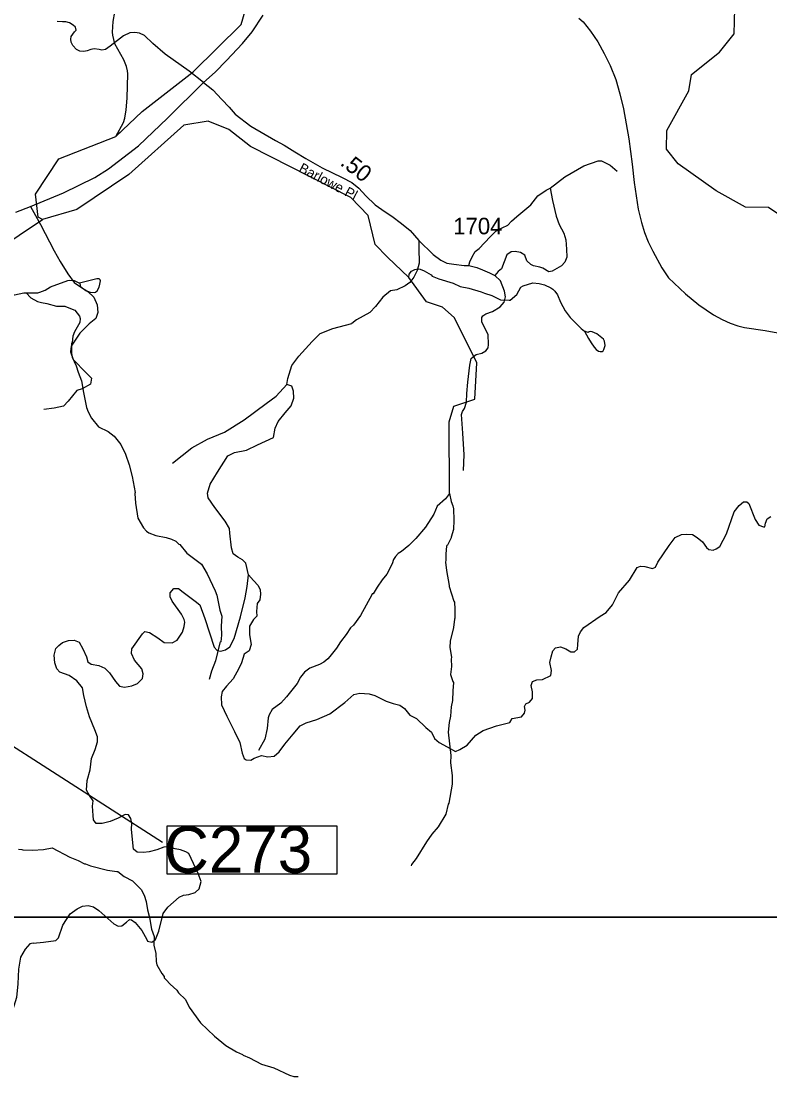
# Model space of a CAD drawing. Extents: x 1159738 to 1321356, y 736314 to 882035.
# Drawn here: x 1279907 to 1285565, y 809723 to 817778 of the extents above; entities that cross this region are included whole.
import ezdxf

# ---------------------------------------------------------------- set-up
doc = ezdxf.new("R2010")
doc.units = 0
for name, color, linetype in [('Exist Hydrographic Creek Single Shore', 7, 'Continuous'), ('Exist Hydrographic Misc Water Feature', 7, 'Continuous'), ('Exist Road Non-System Type 51', 7, 'Continuous'), ('Exist Road Primary NC Attributed', 7, 'Continuous'), ('Exist Road Secondary Mileage Hundredths English Label', 7, 'Continuous'), ('Exist Road Secondary Structure Culvert Number Label', 7, 'Continuous'), ('Exist Road Secondary Type 51 Attributed', 7, 'Continuous'), ('Exist Road Secondary Type 51 Label', 7, 'Continuous'), ('Exist Road Secondary Type 51 Number Label', 7, 'Continuous'), ('Map Preparation Inset Cut Line', 7, 'Continuous')]:
    doc.layers.add(name, color=color, linetype=linetype)

msp = doc.modelspace()

# ---------------------------------------------------------------- linework, layer by layer
at = {"layer": 'Exist Hydrographic Creek Single Shore'}
for points in [[(1280068, 816279.6), (1280035, 816296.7), (1280013.9, 816471), (1280190.1, 816739), (1280621.6, 816907.5), (1280821.6, 817097.1), (1281205.7, 817397.2), (1281568.8, 817755.3), (1281845, 818696), (1282145, 819005.1), (1282239.9, 819160.8), (1282296, 819382.9), (1282375.9, 819955.8), (1282492.9, 820278.4), (1282557.9, 820536.4), (1282563.9, 820818.6), (1282541.9, 820927.4), (1282686.9, 821374.2), (1282798.9, 821539.4)], [(1277725, 814583.4), (1277742.9, 814642.2), (1278066, 814885.2), (1278272.7, 815139.6), (1278390.4, 815342.6), (1278553.2, 815613.3), (1278613.3, 815663.5), (1278924, 815763.7), (1278999.1, 815816.4), (1279265.9, 815872.2), (1279711.9, 816043.8), (1280068, 816279.6)]]:
    msp.add_lwpolyline(points, dxfattribs=at)
at = {"layer": 'Exist Hydrographic Misc Water Feature'}
for points in [[(1285672.1, 816291.8), (1285557, 816369.6), (1285382, 816373.1), (1285160, 816495.8), (1284873, 816701.8), (1284784, 816811.9), (1284788, 816953), (1284954, 817251.6), (1284973, 817376), (1285186, 817545.7), (1285298, 817684.7), (1285301.9, 817874.9), (1285658, 818107.4)], [(1280653.8, 816939.1), (1280621.6, 816907.5), (1280680.9, 817013.9), (1280689.8, 817045.7), (1280699.7, 817109.4), (1280708.5, 817197.1), (1280712, 817381), (1280710.8, 817405.1), (1280701.8, 817437.4), (1280681.3, 817486), (1280615, 817608.1), (1280598.9, 817672.6), (1280597.6, 817696.7), (1280602, 817776.6), (1280614.7, 817848.6)], [(1284123, 817800.8), (1284155, 817774), (1284209.9, 817704.4), (1284265, 817622.7), (1284315, 817534.1), (1284359, 817443.6), (1284400.9, 817337.2), (1284433, 817230.1), (1284460, 817117.4), (1284500, 816889.1)], [(1283143.7, 814207.5), (1283141, 814750.6), (1283177, 814868), (1283337, 814920.6), (1283352, 815196), (1283233, 815434.8), (1283179.5, 815538.4), (1283092.7, 815617.4), (1282971, 815656.6), (1282836.1, 815840.2), (1282677, 815993.9), (1282582, 816091.2), (1282529, 816309), (1282399, 816446.1), (1281640.9, 816832.3), (1281477, 816960.4), (1281319.9, 817022.5), (1281136, 816993.4), (1280718.9, 816621), (1280328, 816356.4), (1280068, 816279.6)], [(1284500, 816889.1), (1284526, 816698.7), (1284540, 816559), (1284571.9, 816358.4), (1284595, 816256.8), (1284618, 816180.9), (1284646, 816110.6), (1284681, 816039.4), (1284749, 815914.9), (1284800, 815838), (1284929, 815718.5), (1285029, 815634.2), (1285141, 815560.3), (1285205, 815525), (1285267, 815496.1), (1285324, 815475.3), (1285374, 815464.4), (1285530.1, 815440), (1286050.1, 815346.1)], [(1282836.1, 815840.2), (1282838.8, 815866.1), (1282857.6, 815889.5), (1282882, 815902.8), (1282906.1, 815906), (1282922.1, 815903.5), (1282953.8, 815892.5), (1283005, 815860.6), (1283012.5, 815852.6), (1283063.9, 815831), (1283171, 815799.7), (1283226.3, 815773.9), (1283289.9, 815759.9), (1283385.1, 815732.9), (1283408.8, 815722.2), (1283464.3, 815704.4), (1283531.3, 815672.3), (1283595.3, 815668.8), (1283603.3, 815670.1), (1283652.6, 815712.5), (1283684.3, 815767.6), (1283700.7, 815779.1), (1283775.3, 815800.7), (1283823.2, 815795.2), (1283863, 815785.9), (1283910.3, 815764.4), (1283926, 815754), (1283941.5, 815737.5), (1283960.7, 815710.9), (1283982.7, 815654.4), (1284018, 815589.1), (1284056.3, 815538.4), (1284139, 815455.2), (1284165.7, 815434.7)], [(1279943.9, 815724.2), (1280031.3, 815726.1), (1280047.4, 815729.6), (1280088, 815746.3), (1280126.7, 815771.1), (1280258.3, 815819), (1280274.3, 815820.5), (1280306.1, 815817.5), (1280346.8, 815799.5)], [(1280346.8, 815799.5), (1280351.4, 815788.1), (1280351.1, 815780.1), (1280356.8, 815771.9), (1280393.9, 815742.8), (1280427.5, 815729.7), (1280459.5, 815728.7), (1280467.6, 815730.4), (1280479.9, 815740), (1280494.8, 815767.6), (1280501.5, 815791.4), (1280506.2, 815815.2), (1280504.4, 815823.3), (1280496.7, 815831.5), (1280478.7, 815832.1), (1280346.8, 815799.5)], [(1278390.4, 815342.6), (1278618, 815396), (1278902.2, 815403.9), (1279102.7, 815449.9), (1279725.3, 815667.7), (1279854.7, 815709.6), (1279927.2, 815725.4), (1279943.9, 815724.2)], [(1279943.9, 815724.2), (1279978.1, 815687.8), (1280029.2, 815660.2), (1280061, 815651.2), (1280100.9, 815645.9), (1280172.2, 815625.7), (1280236.2, 815623.7), (1280303.1, 815598), (1280311.4, 815593.3), (1280346, 815548.2), (1280351.6, 815532), (1280348.5, 815500.1), (1280308.4, 815429.4), (1280297.4, 815397.7), (1280291.9, 815349.9), (1280287.7, 815342), (1280285.5, 815270.1), (1280292.5, 815237.8), (1280322.6, 815172.9), (1280336.8, 815124.7), (1280363.2, 815059.6), (1280376.4, 814971.1), (1280401, 814858.4), (1280412.1, 814826), (1280436.6, 814777.2), (1280490.6, 814711.6), (1280563.6, 814677.3), (1280609.6, 814640.6), (1280660.6, 814578.2), (1280694.4, 814505.1), (1280721.9, 814424.2), (1280745.3, 814335.5), (1280767.5, 814214.8), (1280765.4, 814208.8), (1280771.1, 814134.6), (1280787.7, 814022.1), (1280831.5, 813948.7), (1280852.7, 813924.1), (1280872.4, 813911.4), (1280923.8, 813889.8), (1281003.3, 813875.3), (1281043, 813864.1), (1281074.5, 813847.1), (1281097.9, 813824.3), (1281105.7, 813822.1), (1281159, 813757.6), (1281269.4, 813675), (1281313.2, 813601.6), (1281373.2, 813471.7), (1281384.2, 813439.3), (1281408.8, 813326.5), (1281422.6, 813280.1), (1281419.1, 813206.2), (1281421, 813138.1), (1281415.5, 813086.3), (1281409.4, 813084.5), (1281407.2, 813078.5), (1281375.1, 812943.5), (1281344.6, 812864.4), (1281328.7, 812800.9)], [(1284165.7, 815434.7), (1284196.7, 815379.4), (1284215.8, 815346.8), (1284238.7, 815314.1), (1284254.2, 815297.6), (1284269.9, 815285.1), (1284283.7, 815280.7), (1284299.7, 815282.2), (1284305.9, 815286), (1284312.2, 815295.8), (1284321.2, 815327.5), (1284316.1, 815359.7), (1284308.6, 815373.9), (1284297, 815386.3), (1284257.8, 815415.5), (1284224.3, 815430.6), (1284208.4, 815433), (1284200.3, 815431.3), (1284194.1, 815425.5), (1284165.7, 815434.7)], [(1283143.7, 814207.5), (1283115.3, 814167.1), (1283051.6, 814113.1), (1283025.6, 814051.9), (1282962.4, 813954.2), (1282890, 813868.1), (1282838.3, 813815.7), (1282780.9, 813769.5), (1282756.4, 813754.3), (1282735.8, 813732.9), (1282721, 813709.4), (1282712.1, 813677.7), (1282671.7, 813598.9), (1282634.4, 813556.1), (1282596.7, 813501.3), (1282567.2, 813450.2), (1282561, 813448.4), (1282556.9, 813442.5), (1282472, 813285.2), (1282417.8, 813212.8), (1282395.1, 813191.6), (1282362.8, 813142.5), (1282319.9, 813085.9), (1282290.1, 813039.1), (1282240.5, 812976.4), (1282225.9, 812958.8), (1282195.1, 812931.8), (1282162.6, 812914.8), (1282089.7, 812887.1), (1282048.8, 812858.3), (1282017.6, 812819.3), (1281992.2, 812772.1), (1281911, 812670.7), (1281869.6, 812623.9), (1281804.1, 812574), (1281780.8, 812534.7), (1281774.1, 812510.9), (1281765.6, 812431.2), (1281747.3, 812351.8), (1281700.6, 812265.2)], [(1283143.7, 814207.5), (1283156.7, 814147.8), (1283169.7, 814115.4), (1283174.9, 814091.2), (1283176.7, 814007.5), (1283174.2, 813935.2), (1283156.2, 813879.2), (1283156.3, 813871.8), (1283130.5, 813816.6), (1283124.5, 813814.8), (1283122.3, 813808.9), (1283116.6, 813753), (1283117.1, 813705), (1283114.6, 813689.1), (1283120.7, 813624.9), (1283143.2, 813512.2), (1283141, 813504.2), (1283176.7, 813394.6), (1283181.5, 813386.9), (1283184.7, 813334), (1283185.8, 813266.8), (1283181.6, 813258.9), (1283175.6, 813195.1), (1283148.5, 813091.9), (1283147, 813044), (1283158.8, 812971.6), (1283156.3, 812955.6), (1283158.6, 812899.6), (1283152.8, 812839.7), (1283169.7, 812785.8), (1283174.9, 812779), (1283169, 812715.2), (1283166.8, 812643.2), (1283157.3, 812595.6), (1283151.1, 812523.8), (1283141.7, 812476), (1283135.5, 812404.2), (1283154.1, 812227.6), (1283152.4, 812171.6), (1283165.5, 812075.2), (1283163.5, 812011.3), (1283139.1, 811868), (1283134.9, 811860.2), (1283116.6, 811784.7), (1283057.8, 811686.8), (1283011.9, 811632), (1282970.1, 811575.2), (1282892.2, 811447.7), (1282856.8, 811402.8), (1282854.5, 811392.8)], [(1279886.9, 811518), (1279910.9, 811517.2), (1279918.8, 811512.9), (1279990.8, 811510.7), (1280074.9, 811516.1), (1280139.4, 811530), (1280273.2, 811457.8), (1280336.6, 811433.8), (1280383.8, 811408.4), (1280391.8, 811408.1), (1280431.3, 811392.8), (1280558.5, 811360.8), (1280629.3, 811349.3), (1280638.1, 811350.3), (1280685.1, 811312.9), (1280748, 811278.9), (1280812.1, 811214.9), (1280836.8, 811172.1), (1280851.4, 811123.7), (1280861.4, 811059.3), (1280875.7, 811002.8), (1280891, 810914.3), (1280911.3, 810857.7), (1280909.3, 810793.8), (1280923.4, 810729.3), (1280927.6, 810669.2), (1280932.8, 810645), (1280968.9, 810579.9), (1280986.1, 810555.3), (1280987.8, 810547.3), (1281001.4, 810530.8), (1281032.3, 810497.8), (1281083, 810452.3), (1281096.4, 810433.9), (1281148.9, 810382.2), (1281175.2, 810325.3), (1281261.6, 810206.6), (1281368.5, 810105.3), (1281423.2, 810059.5), (1281454.4, 810034.5), (1281533, 809986.1), (1281578.6, 809966.5), (1281584.2, 809960.4), (1281631.6, 809940.5), (1281722.2, 809894.1), (1281817.5, 809865.1), (1281935.8, 809809.4), (1281967.6, 809800.4), (1281999.6, 809799.4)]]:
    msp.add_lwpolyline(points, dxfattribs=at)
at = {"layer": 'Exist Road Non-System Type 51'}
for points in [[(1281284.8, 817315.3), (1281175.1, 817402.3), (1280995.6, 817529.5), (1280900.9, 817609.3), (1280839, 817670.1), (1280801.6, 817688.8), (1280764.2, 817693.8), (1280728.1, 817691.3), (1280680.7, 817668.9), (1280578.5, 817590.3), (1280542.4, 817565.4), (1280515, 817560.4), (1280495, 817564.1), (1280458.9, 817569.1), (1280434, 817564.1), (1280405.3, 817555.4), (1280379.1, 817550.4), (1280350.5, 817552.9), (1280324.3, 817565.4), (1280296.9, 817595.3), (1280283.2, 817620.2), (1280280.7, 817642.7), (1280283.2, 817663.9), (1280309.3, 817697.6), (1280321.8, 817712.5), (1280315.6, 817733.7), (1280299.4, 817748.7), (1280271.9, 817766.2), (1280244.5, 817773.7), (1280218.3, 817774.9), (1280177.2, 817776.1)], [(1283906.8, 816516.3), (1284015.7, 816601.2), (1284159.5, 816685.1), (1284267.4, 816722.6), (1284292.8, 816722.6), (1284360.3, 816691.1), (1284412.7, 816644.7)], [(1283291.6, 815932.1), (1283297.3, 815958.9), (1283315.2, 815996.4), (1283339.2, 816036.9), (1283369.2, 816061.5), (1283453.1, 816149.3), (1283495, 816191.3), (1283541.5, 816216.8), (1283586.4, 816236.3), (1283613.4, 816267.8), (1283653.8, 816302.2), (1283758.5, 816390.3), (1283812.4, 816457.8), (1283875.3, 816501.3), (1283906.8, 816516.3)], [(1283906.8, 816516.3), (1283922.8, 816422.8), (1283949.8, 816305.8), (1283973.7, 816241.8), (1284009.7, 816177.3), (1284023.1, 816126.4), (1284029.1, 816054.4), (1284030.6, 815995.9), (1284017.2, 815958.5), (1283990.2, 815928.5), (1283921.3, 815889.5), (1283896, 815884.1), (1283851.1, 815911.1), (1283827.1, 815920.1), (1283779.2, 815929.1), (1283759.7, 815939.6), (1283728.2, 815968), (1283714.8, 816010), (1283681.8, 816031), (1283641.3, 816038.5), (1283609.9, 816035.5), (1283578.4, 816013), (1283558.9, 815960.5), (1283536.5, 815906.6), (1283512.5, 815885.6), (1283487.6, 815855.2)], [(1279977.3, 816377.2), (1280053.2, 816242.7), (1280154.3, 816043.5), (1280200.9, 815961.5), (1280258.7, 815870), (1280306.8, 815802.5), (1280355, 815772), (1280409.5, 815735), (1280456, 815692.3), (1280480.1, 815634.5), (1280486.5, 815576.7), (1280470.5, 815530.1), (1280419.1, 815491.5), (1280348.5, 815420.9), (1280284.3, 815321.3), (1280279.6, 815278.6), (1280298.9, 815222.4), (1280398.4, 815121.2), (1280436.9, 815081), (1280430.5, 815036.1), (1280367.9, 815000.7), (1280326.2, 814986.3), (1280260.4, 814905.9), (1280226.6, 814867.4), (1280154.4, 814852.9), (1280077.4, 814843.3)], [(1282912.6, 816121), (1282912.5, 816062.6), (1282914, 815950.1), (1282899, 815894.7), (1282875, 815843.7), (1282843.5, 815803.2), (1282809.1, 815779.2), (1282746.2, 815749.2), (1282698.2, 815741.7), (1282639.8, 815693.8), (1282584.4, 815621.8), (1282542.4, 815576.8), (1282442.4, 815520.3), (1282406.4, 815493.3)], [(1283250.2, 814383.1), (1283256.1, 814501.3), (1283246.2, 814664.7), (1283236.4, 814806.5), (1283242.3, 814828.2), (1283258, 814851.8), (1283271.8, 814899.1), (1283275.8, 814964.1), (1283283.6, 815048.8), (1283297.4, 815178.8), (1283309.2, 815228), (1283325, 815244.4), (1283346.6, 815258.2), (1283388, 815268), (1283419.4, 815285.7), (1283437.2, 815309.4), (1283439.1, 815335), (1283437.2, 815409.8), (1283389.9, 815502.4), (1283388, 815537.8), (1283397.8, 815551.6), (1283419.4, 815565.4), (1283468.6, 815585.1), (1283527.7, 815618.6), (1283557.2, 815656), (1283567, 815695.4), (1283561.1, 815738.7), (1283530.7, 815815.4)], [(1283446.2, 815877.6), (1283487.6, 815855.2)], [(1283487.6, 815855.2), (1283530.7, 815815.4)], [(1281051.4, 814436.7), (1281196.7, 814552.3), (1281315.9, 814619.4), (1281442.6, 814671.6), (1281591.7, 814764.8), (1281759.3, 814887.9), (1281833.8, 814943.8), (1281915.8, 815033.3), (1281923.3, 815078), (1281953.1, 815175), (1282005.2, 815245.8), (1282105.8, 815357.7), (1282165.5, 815417.3), (1282262.3, 815454.6), (1282406.4, 815493.3)], [(1280743.9, 813034.2), (1280823.2, 813148.2), (1280842, 813165.5), (1280876.5, 813156.8), (1280938.5, 813117.9), (1280987.5, 813081.8), (1281046.6, 813079), (1281085.5, 813099.1), (1281125.9, 813159.7), (1281138.9, 813203), (1281143.2, 813236.2), (1281137.4, 813256.4), (1281117.2, 813295.3), (1281046.6, 813393.4), (1281031.9, 813426), (1281033.4, 813457.7), (1281059.3, 813490.9), (1281095.3, 813490.9), (1281131.4, 813462), (1281171.7, 813431.7), (1281222.2, 813394.2), (1281256.8, 813365.4), (1281295.7, 813264.4), (1281366.3, 813046.6), (1281387.9, 813020.7), (1281415.3, 813016.3), (1281450.9, 813026.7), (1281484, 813049.8), (1281515.7, 813111.8), (1281563.3, 813274.8), (1281599.3, 813419), (1281613.7, 813505.6), (1281625.3, 813592.1), (1281605, 813682.2), (1281580.5, 813706.7), (1281544.4, 813726.9), (1281509.8, 813752.8), (1281496.9, 813797.5), (1281483.9, 813908.6), (1281481, 813943.2), (1281449.3, 813999.5), (1281370, 814103.3), (1281319.7, 814174.5), (1281313.9, 814210.6), (1281335.5, 814278.4), (1281391.7, 814370.7), (1281468.1, 814493.3), (1281519.9, 814518.5), (1281609.2, 814535.8), (1281692.8, 814576.1), (1281813.9, 814631), (1281826.9, 814703.1), (1281849.9, 814753.6), (1281903.3, 814818.5), (1281946.5, 814870.4), (1281966.7, 814928.1), (1281963.8, 814981.4), (1281952.3, 815020.4), (1281915.8, 815033.3)], [(1284702.6, 813650.9), (1284718.9, 813689), (1284805.8, 813814), (1284851.9, 813876.5), (1284898.1, 813898.3), (1284938.9, 813901), (1284982.3, 813898.3), (1285017.6, 813876.5), (1285058.4, 813843.9), (1285088.2, 813800.4), (1285104.5, 813784.1), (1285137.1, 813778.7), (1285161.6, 813789.5), (1285188.7, 813808.6), (1285237.6, 813903.7), (1285297.4, 814069.5), (1285335.4, 814118.4), (1285368, 814145.6), (1285392.4, 814145.6), (1285408.7, 814132), (1285454.9, 814012.4), (1285482.1, 813968.9), (1285517.4, 813955.3), (1285529.9, 813957), (1285532.6, 813984.2), (1285546.2, 814016.8), (1285573.3, 814033.1)], [(1281625.3, 813592.1), (1281663.1, 813551.5), (1281698.4, 813513.4), (1281712, 813480.8), (1281714.7, 813448.2), (1281709.3, 813404.7), (1281690.3, 813377.5), (1281684.8, 813315), (1281687.5, 813279.7), (1281663.1, 813255.2), (1281633.2, 813206.3), (1281633.2, 813138.4), (1281644.1, 813067.7), (1281630.5, 813018.8), (1281592.5, 812994.3), (1281570.8, 812929.1), (1281551.7, 812885.6), (1281508.3, 812806.8), (1281459.4, 812752.4), (1281426.8, 812711.6), (1281418.7, 812670.9), (1281421.4, 812611.1), (1281462.1, 812524.1), (1281519.1, 812409.9), (1281559.9, 812325.7), (1281576.2, 812245.2), (1281592.5, 812204.4), (1281606, 812193.5), (1281641.4, 812190.8), (1281668.5, 812207.1), (1281722.8, 812226.2), (1281771.7, 812218), (1281817.9, 812223.4), (1281855.9, 812256.1), (1281899.4, 812313.1), (1281961.8, 812389.2), (1282016.2, 812451.7), (1282059.6, 812473.5), (1282141.1, 812500.7), (1282238.9, 812541.4), (1282353, 812628.4), (1282420.9, 812688.2), (1282467, 812699.1), (1282537.6, 812693.6), (1282581.1, 812680.1), (1282665.3, 812639.3), (1282719.6, 812620.3), (1282768.5, 812606.7), (1282803.8, 812582.2), (1282844.6, 812533.3), (1282896.2, 812506.1), (1282966.8, 812438.2), (1283007.5, 812402.8), (1283032, 812356.6), (1283067.3, 812326.7), (1283127, 812294.1), (1283189.5, 812258.8), (1283223.7, 812273.3), (1283278, 812305.9), (1283343.2, 812382), (1283400.3, 812417.3), (1283500.7, 812452.7), (1283601.2, 812477.1), (1283617.5, 812507), (1283688.2, 812520.6), (1283712.6, 812547.8), (1283717.7, 812570.9), (1283712.3, 812598.1), (1283720.4, 812617.1), (1283750.3, 812630.7), (1283772, 812657.9), (1283772, 812709.6), (1283761.2, 812755.8), (1283772, 812785.7), (1283804.6, 812799.2), (1283848.1, 812802), (1283910.5, 812831.9), (1283916, 812869.9), (1283902.4, 812929.7), (1283913.2, 812973.2), (1283926.8, 813019.4), (1283945.8, 813041.1), (1283983.9, 813049.3), (1284024.6, 813033), (1284062.6, 813011.2), (1284089.8, 813011.2), (1284111.5, 813030.3), (1284114.2, 813065.6), (1284119.7, 813130.8), (1284136, 813163.4), (1284160.4, 813196.1), (1284282.6, 813280.3), (1284327.8, 813308.5), (1284376.6, 813365.5), (1284422.8, 813457.9), (1284504.3, 813553.1), (1284564, 813648.2), (1284588.5, 813659.1), (1284621.1, 813656.4), (1284678.1, 813640), (1284702.6, 813650.9)], [(1279996.7, 810808.3), (1280073.9, 810815.1), (1280167.6, 810828.1), (1280189.2, 810848.3), (1280222.3, 810943.5), (1280275.7, 811030.1), (1280329, 811067.6), (1280370.8, 811087.7), (1280412.6, 811092.1), (1280452.9, 811083.4), (1280493.3, 811054.6), (1280607.2, 810953.6), (1280638.9, 810936.3), (1280666.2, 810939.2), (1280702.3, 810968), (1280723.9, 810986.8), (1280741.2, 810983.9), (1280767.1, 810963.7), (1280819, 810903.1), (1280856.5, 810835.3), (1280862.3, 810822.4), (1280894, 810815.1), (1280921.4, 810835.3), (1280945.9, 810898.8), (1280979, 811031.5), (1281015, 811080.5), (1281100.1, 811155.5), (1281132.4, 811172.6), (1281172.8, 811175.5), (1281221.8, 811191.3), (1281252.1, 811218.7), (1281266.5, 811273.5), (1281244.9, 811334.1), (1281174.2, 811485.6), (1281151.4, 811497.8), (1281111.1, 811515.1), (1281069.3, 811522.3), (1281015.9, 811536.7), (1280985.7, 811533.8), (1280932.3, 811515.1), (1280873.2, 811497.8), (1280831.4, 811493.4), (1280783.9, 811496.3), (1280756.5, 811519.4), (1280753.6, 811542.5), (1280739.2, 811670.8), (1280743.5, 811712.7), (1280736.3, 811751.6), (1280717.6, 811779), (1280693.1, 811780.5), (1280639.8, 811754.5), (1280579.2, 811728.5), (1280518.7, 811712.7), (1280474, 811714.1), (1280452.4, 811740.1), (1280449.5, 811774.7), (1280446.6, 811843.9), (1280450.4, 811883.8), (1280423, 811925.6), (1280399.9, 811964.5), (1280404.2, 812038.1), (1280428.7, 812118.9), (1280437.4, 812205.4), (1280464.8, 812271.8), (1280483.2, 812331.4), (1280483.2, 812367.5), (1280463, 812422.3), (1280422.6, 812520.3), (1280401, 812595.3), (1280380.8, 812681.9), (1280369.3, 812738.1), (1280327.5, 812792.9), (1280268.4, 812831.9), (1280199.1, 812858.3), (1280174.6, 812881.4), (1280160.2, 812927.5), (1280154.5, 812985.2), (1280168.9, 813037.1), (1280191.9, 813060.2), (1280219.3, 813081.8), (1280264, 813096.3), (1280307.2, 813099.1), (1280344.7, 813083.3), (1280373.5, 813032.8), (1280399.5, 812973.7), (1280409.6, 812936.2), (1280435.5, 812918.9), (1280493.2, 812908.8), (1280537.8, 812888.6), (1280573.9, 812851.1), (1280620, 812786.2), (1280650.3, 812751.5), (1280686.3, 812742.9), (1280742.5, 812753), (1280785.7, 812771.7), (1280823.2, 812809.2), (1280827.5, 812843.9), (1280818.9, 812882.8), (1280762.7, 812949.1), (1280739.6, 812998.2), (1280743.9, 813034.2)], [(1279996.7, 810808.3), (1279971.1, 810802.4), (1279935.7, 810763), (1279900.3, 810702), (1279886.5, 810611.4), (1279880.6, 810501.1), (1279870.7, 810396.7), (1279841.2, 810298.3), (1279799.9, 810223.4), (1279756.6, 810168.3), (1279733, 810142.7), (1279713.3, 810097.4), (1279715.3, 810066.5)]]:
    msp.add_lwpolyline(points, dxfattribs=at)
at = {"layer": 'Exist Road Primary NC Attributed'}
for points in [[(1281284.8, 817315.3), (1281371.8, 817393.8), (1281458.8, 817480.9), (1281578.5, 817610.3), (1281652.2, 817699.8), (1281736.8, 817824.4)], [(1279865.4, 816336.5), (1279977.3, 816377.2), (1280226.1, 816482.5), (1280464.2, 816598.6), (1280566.5, 816663.4), (1280794.1, 816837.3), (1281012.5, 817046.1), (1281284.8, 817315.3)]]:
    msp.add_lwpolyline(points, dxfattribs=at)
at = {"layer": 'Exist Road Secondary Structure Culvert Number Label'}
msp.add_line((1277417.6, 813856.6), (1280975.7, 811571.3), dxfattribs=at)
msp.add_lwpolyline([(1281009.2, 811695.9), (1282292.1, 811695.9), (1282292.1, 811331), (1281009.2, 811331)], close=True, dxfattribs=at)
at = {"layer": 'Exist Road Secondary Type 51 Attributed'}
msp.add_lwpolyline([(1281284.8, 817315.3), (1281356.1, 817261.3), (1281423.1, 817187.8), (1281478.5, 817128), (1281523.2, 817075.7), (1281643.4, 816986.6), (1281828.6, 816877.3), (1281893.8, 816841.6), (1281976.3, 816791.4), (1282059.4, 816741.6), (1282180.6, 816670.8), (1282332, 816598.2), (1282406.4, 816560.5), (1282459.6, 816516.4), (1282511.9, 816457.7), (1282583.5, 816391.5), (1282658.4, 816337), (1282707.9, 816304.8), (1282781.4, 816250.6), (1282846.5, 816196.5), (1282912.6, 816121), (1283020.9, 816015.5), (1283079.4, 815972.7), (1283125.3, 815949.7), (1283176.7, 815942.4), (1283255.7, 815933.2), (1283291.6, 815932.1), (1283350.2, 815915.7), (1283394, 815899.7), (1283446.2, 815877.6)], dxfattribs=at)
at = {"layer": 'Map Preparation Inset Cut Line'}
for points in [[(1261974.5, 811005.5), (1261974.5, 820370.5), (1275065, 820370.5), (1275065, 829295.5), (1309748.5, 829295.5), (1309748.5, 816385.3), (1289258, 816385.3), (1289258, 811005.5)], [(1213574.8, 811005.5), (1289258, 811005.5), (1289258, 782300.2), (1274049.2, 782296.9), (1274049.2, 766757), (1213574.8, 766757)]]:
    msp.add_lwpolyline(points, close=True, dxfattribs=at)

# ---------------------------------------------------------------- texts
at = {"layer": 'Exist Road Secondary Mileage Hundredths English Label'}
msp.add_text('.50', height=125, rotation=322.0997, dxfattribs=at).set_placement((1282310.8, 816696.4))
at = {"layer": 'Exist Road Secondary Structure Culvert Number Label'}
msp.add_text('C273', height=350, dxfattribs=at).set_placement((1280987.1, 811340.7))
at = {"layer": 'Exist Road Secondary Type 51 Label'}
msp.add_text('Barlowe Pl', height=75, rotation=332.44552, dxfattribs=at).set_placement((1281998.6, 816644.9))
at = {"layer": 'Exist Road Secondary Type 51 Number Label'}
msp.add_text('1704', height=125, dxfattribs=at).set_placement((1283173, 816167.9))

doc.saveas('drawing.dxf')
